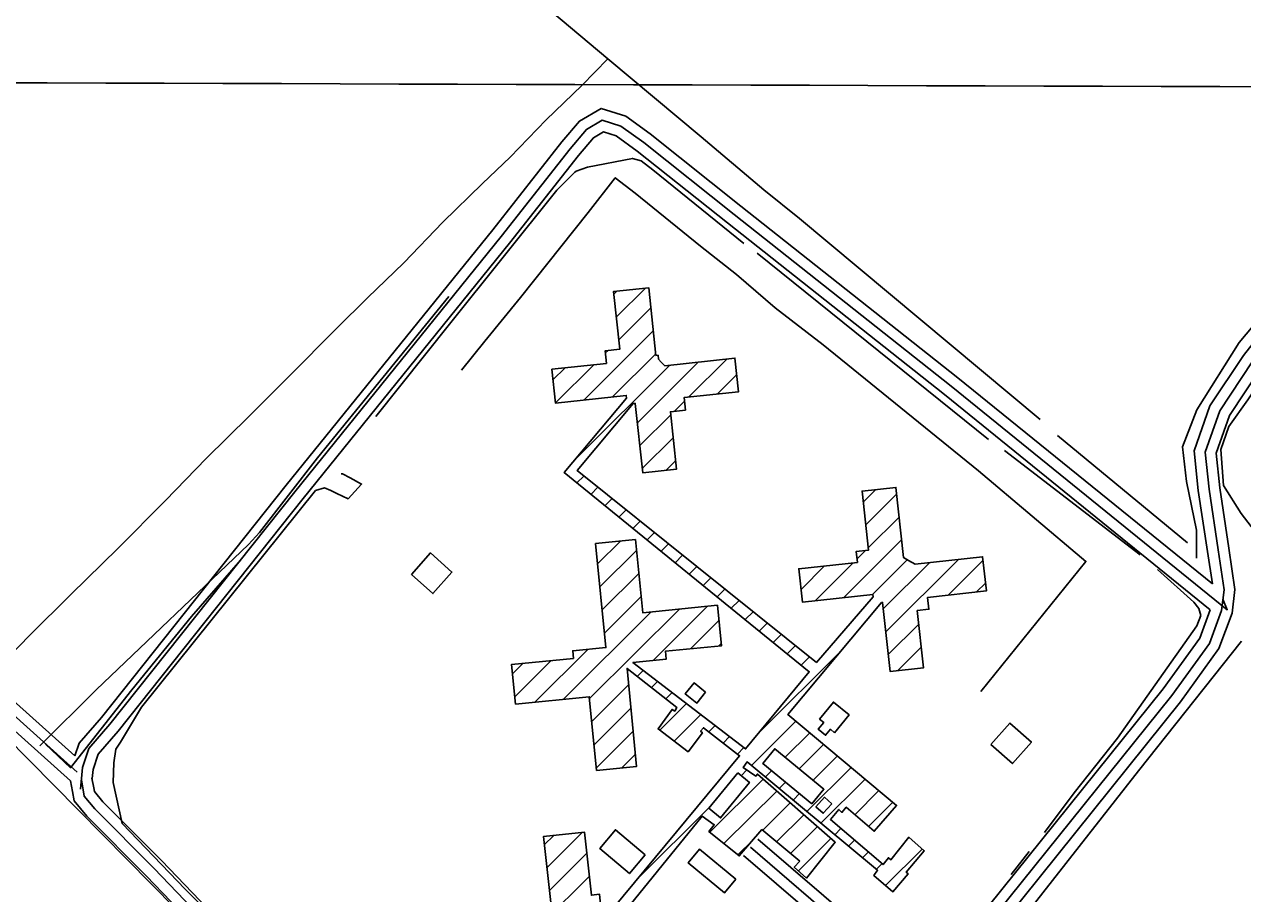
# Model space of a CAD drawing. Extents: x 3161665 to 3199565, y 885729 to 911164.
# Drawn here: x 3193063 to 3194759, y 902116 to 903325 of the extents above; entities that cross this region are included whole.
import ezdxf

# ---------------------------------------------------------------- set-up
doc = ezdxf.new("R2010")
doc.units = 0
for name, color, linetype in [('V-BLDG-OTLN', 7, 'Continuous'), ('V-GRID-MAJR', 7, 'Continuous'), ('V-ROAD-CNTR', 7, 'Continuous'), ('V-TOPO-SHOR', 7, 'Continuous')]:
    doc.layers.add(name, color=color, linetype=linetype)

msp = doc.modelspace()

# ---------------------------------------------------------------- linework, layer by layer
at = {"layer": 'V-BLDG-OTLN'}
for p, q in [((3193887.109429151, 902917.8832770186), (3193927.5051623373, 902958.0797308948)), ((3193883.695676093, 902949.7546044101), (3193887.7866495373, 902953.8253963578)), ((3193890.523182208, 902886.0119496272), (3193935.146270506, 902930.4149043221)), ((3193841.8237442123, 902802.2845147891), (3193938.5610762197, 902898.5446243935)), ((3193871.704812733, 902867.2864145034), (3193875.5089101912, 902871.071745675)), ((3193881.5424643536, 902806.5390556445), (3193941.9758819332, 902866.6743444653)), ((3193987.722251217, 902806.3903194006), (3194040.926913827, 902859.3325139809)), ((3193798.9381283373, 902830.1469408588), (3193815.8872155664, 902847.0124152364)), ((3193802.352704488, 902798.2764324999), (3193855.606239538, 902851.2672584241)), ((3193831.5159540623, 902721.4910951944), (3193961.490438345, 902850.8243923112)), ((3193916.398603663, 902770.6867638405), (3194001.208676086, 902855.0784531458)), ((3194027.4429387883, 902810.6468179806), (3194054.6542063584, 902837.723847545)), ((3193967.902230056, 902786.6680739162), (3193981.901769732, 902800.5985513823)), ((3193919.812990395, 902738.8160669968), (3193962.797112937, 902781.5881412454)), ((3193923.2273771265, 902706.9453701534), (3193966.211244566, 902749.717190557)), ((3193956.400897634, 902704.6870000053), (3193969.6253761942, 902717.8462398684)), ((3193832.1999770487, 902686.9035039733), (3193841.9124444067, 902696.5680580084)), ((3193851.719011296, 902671.0580075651), (3193861.545897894, 902680.8364163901)), ((3194230.8012043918, 902660.3194832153), (3194248.2732818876, 902677.7053678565)), ((3194234.2992353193, 902628.532017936), (3194277.2013114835, 902671.2224505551)), ((3193871.2380455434, 902655.2125111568), (3193881.179351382, 902665.104774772)), ((3193890.7570797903, 902639.3670147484), (3193900.8128048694, 902649.3731331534)), ((3194237.7972662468, 902596.7445526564), (3194280.6999946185, 902639.4356342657)), ((3193910.2761140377, 902623.5215183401), (3193920.4462583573, 902633.6414915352)), ((3193860.923647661, 902574.4125164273), (3193892.6974610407, 902606.0295839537)), ((3193929.795148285, 902607.6760219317), (3193940.0797118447, 902617.9098499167)), ((3193949.314182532, 902591.8305255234), (3193959.713165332, 902602.1782082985)), ((3194203.610298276, 902527.4579952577), (3194284.1986777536, 902607.6488179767)), ((3193864.113368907, 902542.3182624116), (3193915.144572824, 902593.0977203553)), ((3193968.8332167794, 902575.9850291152), (3193979.34661882, 902586.4465666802)), ((3194222.200161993, 902581.2243916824), (3194234.1106657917, 902593.076138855)), ((3193988.352251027, 902560.1395327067), (3193998.980072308, 902570.7149250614)), ((3194144.219284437, 902538.896447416), (3194176.8598322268, 902571.3759735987)), ((3194163.759050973, 902523.0715810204), (3194216.7104233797, 902575.7617349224)), ((3194243.4615455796, 902531.8444094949), (3194291.9447007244, 902580.088388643)), ((3194258.613972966, 902511.6538474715), (3194323.3283926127, 902576.0490194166)), ((3194262.1126448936, 902479.8670200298), (3194363.1794352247, 902580.4352299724)), ((3194348.7608945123, 902530.8195786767), (3194397.4570863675, 902579.2755435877)), ((3193867.303090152, 902510.2240083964), (3193918.3348064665, 902561.0039762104)), ((3194007.871285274, 902544.2940362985), (3194018.613525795, 902554.9832834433)), ((3194027.390319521, 902528.4485398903), (3194038.2469792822, 902539.251641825)), ((3194388.612048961, 902535.2059005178), (3194400.9538828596, 902547.4868499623)), ((3193870.492811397, 902478.1297543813), (3193921.5250401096, 902528.9102320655)), ((3194046.9093537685, 902512.6030434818), (3194057.88043277, 902523.5200002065)), ((3193813.1198283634, 902385.77156264), (3193935.4485700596, 902507.496834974)), ((3193849.7547324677, 902386.9575004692), (3193974.824656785, 902511.4104326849)), ((3193938.476743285, 902439.9735900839), (3194014.200743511, 902515.3240303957)), ((3194066.428388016, 902496.7575470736), (3194077.5138862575, 902507.7883585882)), ((3193990.2532775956, 902456.2264617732), (3194029.9841017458, 902495.7612867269)), ((3194085.947422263, 902480.9120506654), (3194097.1473397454, 902492.0567169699)), ((3194265.6113168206, 902448.0801925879), (3194307.9883457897, 902490.2481681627)), ((3194105.46645651, 902465.066554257), (3194116.780793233, 902476.3250753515)), ((3193773.743364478, 902381.8575896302), (3193847.7439125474, 902455.493079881)), ((3194029.6299025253, 902460.1405950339), (3194033.1744888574, 902463.6676952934)), ((3194085.768612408, 902339.6611637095), (3194199.474467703, 902452.8060878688)), ((3194124.9854907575, 902449.2210578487), (3194136.4142467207, 902460.5934337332)), ((3194278.6897686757, 902425.8258863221), (3194311.48628391, 902458.460610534)), ((3193742.682396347, 902421.4863303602), (3193757.175520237, 902435.9079571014)), ((3193745.8719377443, 902389.3918973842), (3193796.553061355, 902439.8230020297)), ((3194144.504525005, 902433.3755614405), (3194156.047700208, 902444.861792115)), ((3193916.1374513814, 902417.7445018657), (3193924.6217055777, 902426.1869017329)), ((3193852.9453584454, 902354.8641467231), (3193904.240541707, 902405.906281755)), ((3193935.9774805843, 902402.2184168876), (3193944.627975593, 902410.8262374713)), ((3193955.8175097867, 902386.6923319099), (3193964.6342456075, 902395.46557321)), ((3193856.1359844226, 902322.7707929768), (3193907.3954652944, 902373.7774017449)), ((3193947.437073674, 902343.0849981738), (3193984.6405156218, 902380.1049089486)), ((3193967.5263761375, 902327.8069567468), (3194004.6467856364, 902364.7442446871)), ((3194015.7416518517, 902340.516138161), (3194024.6530556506, 902349.3835804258)), ((3194075.210114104, 902293.8865125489), (3194137.018336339, 902355.389823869)), ((3193859.3266104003, 902290.6774392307), (3193910.550388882, 902341.6485217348)), ((3194035.7062860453, 902325.1140434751), (3194044.6593256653, 902334.0229161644)), ((3194122.033896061, 902305.2110646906), (3194156.286544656, 902339.2947388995)), ((3194055.6709202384, 902309.7119487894), (3194064.6655956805, 902318.6622519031)), ((3194141.461346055, 902289.2744358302), (3194175.5547529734, 902323.1996539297)), ((3193894.5359634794, 902290.4448585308), (3193913.7053124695, 902309.5196417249)), ((3194160.8887960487, 902273.3378069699), (3194194.8229612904, 902307.1045689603)), ((3194060.8966681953, 902279.6436774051), (3194068.8612292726, 902287.568947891)), ((3194094.519036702, 902277.8319410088), (3194103.2667828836, 902286.5365330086)), ((3194152.445804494, 902229.6682263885), (3194214.091169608, 902291.0094839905)), ((3194017.3798607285, 902201.0733062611), (3194091.4430984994, 902274.7711769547)), ((3194113.827959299, 902261.7773694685), (3194122.6944454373, 902270.6001156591)), ((3194171.754727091, 902213.6136548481), (3194233.3593779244, 902274.9143990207)), ((3194036.907107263, 902185.235981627), (3194110.308552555, 902258.275324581)), ((3194133.1368818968, 902245.7227979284), (3194142.1221079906, 902254.6636983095)), ((3194219.0632348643, 902225.4205415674), (3194252.627586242, 902258.8193140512)), ((3193916.012530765, 902135.4742791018), (3194017.378730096, 902236.3404210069)), ((3194090.9038371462, 902203.6980962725), (3194129.1740066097, 902241.7794722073)), ((3194238.068888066, 902209.0641967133), (3194271.8957945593, 902242.7242290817)), ((3194110.1876494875, 902187.6185383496), (3194148.039460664, 902225.2836198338)), ((3193786.8602225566, 902183.3003011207), (3193800.0899202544, 902196.4647343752)), ((3193790.402350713, 902151.5567155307), (3193840.008747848, 902200.9183955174)), ((3194129.471461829, 902171.5389804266), (3194166.904914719, 902208.7877674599)), ((3194191.063649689, 902197.559083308), (3194199.7198213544, 902206.1725525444)), ((3194056.4343537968, 902169.3986569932), (3194077.300530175, 902190.1618968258)), ((3194140.54368029, 902147.2883378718), (3194185.7703687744, 902192.2919150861)), ((3194210.3725722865, 902181.5045117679), (3194218.791610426, 902189.8820173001)), ((3193793.9444788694, 902119.813129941), (3193846.030220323, 902171.6419232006)), ((3194229.6814948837, 902165.4499402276), (3194237.8633994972, 902173.5914820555)), ((3194261.852106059, 902126.9253684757), (3194312.7791327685, 902177.601163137)), ((3194248.9904174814, 902149.3953686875), (3194256.9351885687, 902157.300946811)), ((3193738.597975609, 902029.4714209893), (3193849.5718738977, 902139.8978653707))]:
    msp.add_line(p, q, dxfattribs=at)
for points in [[(3193867.359000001, 902076.7529999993), (3194058.542000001, 902307.4969999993), (3194008.260000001, 902346.2879999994), (3194004.442000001, 902341.6369999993), (3194006.898000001, 902339.4689999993), (3193986.966000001, 902313.0229999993), (3193945.253000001, 902344.7459999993), (3193964.772000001, 902371.8699999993), (3193968.453000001, 902369.5679999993), (3193971.432000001, 902374.4729999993), (3193901.991000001, 902428.8149999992), (3193915.375000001, 902292.5159999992), (3193859.694000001, 902286.9819999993), (3193849.513000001, 902389.3889999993), (3193746.886000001, 902379.1879999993), (3193741.405000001, 902434.3399999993), (3193827.4110000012, 902442.8909999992), (3193826.368000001, 902453.3679999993), (3193872.498000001, 902457.9539999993), (3193858.123000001, 902602.5919999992), (3193913.652000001, 902608.1129999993), (3193923.7690000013, 902506.3359999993), (3194027.904000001, 902516.6859999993), (3194033.487000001, 902460.5239999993), (3193955.501000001, 902452.7719999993), (3193956.595000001, 902441.7679999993), (3193910.300000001, 902437.1829999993), (3194066.953000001, 902316.9059999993), (3194155.726000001, 902424.2659999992), (3193814.525000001, 902701.2519999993), (3193901.354000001, 902804.6799999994), (3193900.932000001, 902808.6159999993), (3193802.376000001, 902798.0589999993), (3193797.344000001, 902845.0259999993), (3193873.219000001, 902853.1539999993), (3193871.347000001, 902870.6259999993), (3193891.935000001, 902872.8309999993), (3193883.311000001, 902953.3459999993), (3193932.129000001, 902958.5749999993), (3193942.226000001, 902864.3399999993), (3193945.193000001, 902864.6599999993), (3193945.781000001, 902859.1689999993), (3193949.550000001, 902855.0159999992), (3193954.391000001, 902850.0639999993), (3194052.210000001, 902860.5409999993), (3194057.213000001, 902813.8369999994), (3193981.355000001, 902805.7079999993), (3193983.217000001, 902788.3079999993), (3193962.317000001, 902786.0699999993), (3193970.869000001, 902706.2369999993), (3193923.843000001, 902701.1989999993), (3193913.521000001, 902797.5469999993), (3193910.377000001, 902797.2089999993), (3193832.611000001, 902704.0209999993), (3194165.480000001, 902437.3039999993), (3194244.697000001, 902528.5889999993), (3194244.330000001, 902531.9399999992), (3194146.174000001, 902521.1359999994), (3194141.078000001, 902567.4379999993), (3194222.728000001, 902576.4239999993), (3194221.055000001, 902591.6389999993), (3194238.152000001, 902593.5209999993), (3194229.120000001, 902675.5969999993), (3194276.150000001, 902680.7739999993), (3194286.892000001, 902583.1789999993), (3194293.984000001, 902578.8409999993), (3194303.122000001, 902573.8249999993), (3194396.921000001, 902584.1489999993), (3194402.141000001, 902536.6949999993), (3194320.364000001, 902527.6939999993), (3194322.187000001, 902511.1199999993), (3194305.889000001, 902509.3259999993), (3194314.642000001, 902429.7829999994), (3194268.188000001, 902424.6699999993), (3194257.614000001, 902520.7389999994), (3194256.283000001, 902520.5939999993), (3194125.735000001, 902364.8149999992), (3194277.2150000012, 902238.2809999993), (3194245.981000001, 902202.2549999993), (3194207.020000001, 902235.7849999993), (3194201.103000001, 902228.4629999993), (3194196.962000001, 902232.7659999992), (3194185.029000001, 902218.7209999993), (3194258.388000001, 902156.0599999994), (3194265.806000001, 902165.4399999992), (3194269.253000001, 902162.7549999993), (3194294.066000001, 902193.9769999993), (3194315.611000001, 902175.1229999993), (3194290.658000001, 902145.2629999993), (3194293.521000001, 902143.0919999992), (3194271.956000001, 902118.2739999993), (3194245.502000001, 902140.9249999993), (3194250.653000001, 902148.0129999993), (3194069.196000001, 902298.8869999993), (3194063.515000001, 902291.1889999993), (3194081.336000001, 902279.1219999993), (3194083.368000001, 902281.8319999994), (3194191.779000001, 902187.0379999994), (3194151.775000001, 902137.2779999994), (3194134.730000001, 902152.4699999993), (3194142.438000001, 902160.7269999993)], [(3194142.438000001, 902160.7269999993), (3194089.833000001, 902204.5909999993), (3194058.096000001, 902168.0509999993), (3194015.966000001, 902202.2199999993), (3194023.288000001, 902211.4909999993), (3194006.793000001, 902223.5559999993), (3193882.308000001, 902070.0789999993), (3194012.571000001, 902084.4759999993), (3194018.510000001, 902031.2469999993), (3193915.143000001, 902019.7139999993), (3193926.716000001, 901915.9749999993), (3193871.734000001, 901909.8409999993), (3193862.880000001, 901989.1699999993), (3193852.384000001, 901987.9989999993), (3193846.414000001, 902041.5009999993), (3193700.324000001, 902025.2009999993), (3193694.3030000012, 902079.1659999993), (3193797.199000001, 902090.6469999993), (3193785.572000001, 902194.8449999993), (3193842.730000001, 902201.2219999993), (3193852.530000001, 902113.3839999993), (3193863.675000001, 902114.6269999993), (3193867.359000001, 902076.7529999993)]]:
    msp.add_lwpolyline(points, dxfattribs=at)
for points in [[(3193601.814759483, 902559.5458531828), (3193631.774699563, 902533.0369062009), (3193658.280646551, 902562.9948462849), (3193628.3217064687, 902589.500793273)], [(3194011.407000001, 902396.0019999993), (3193999.203000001, 902380.5919999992), (3193983.106000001, 902393.3409999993), (3193995.312000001, 902408.7499999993)], [(3194190.949000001, 902339.4499999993), (3194185.125000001, 902344.2199999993), (3194178.235000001, 902335.8029999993), (3194168.055000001, 902344.1379999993), (3194175.817000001, 902353.6179999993), (3194170.002000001, 902358.3799999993), (3194189.3400000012, 902381.9949999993), (3194211.157000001, 902364.1309999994)], [(3194408.3611463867, 902322.924326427), (3194438.321086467, 902296.4153794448), (3194464.827033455, 902326.3733195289), (3194434.868093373, 902352.8792665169)], [(3194159.3570000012, 902240.5259999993), (3194090.917000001, 902296.6669999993), (3194107.620000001, 902317.0349999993), (3194176.062000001, 902260.8909999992)], [(3194159.3570000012, 902240.5259999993), (3194176.062000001, 902260.8909999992), (3194107.620000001, 902317.0349999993), (3194090.917000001, 902296.6669999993)], [(3194055.986000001, 902283.6499999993), (3194015.712000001, 902234.2979999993), (3194032.174000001, 902220.8629999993), (3194072.450000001, 902270.2179999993)], [(3194055.986000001, 902283.6499999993), (3194072.450000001, 902270.2179999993), (3194032.174000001, 902220.8629999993), (3194015.712000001, 902234.2979999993)], [(3194186.839000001, 902240.5989999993), (3194175.0360000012, 902227.3709999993), (3194164.985000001, 902236.3399999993), (3194176.785000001, 902249.5679999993)], [(3194186.839000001, 902240.5989999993), (3194176.785000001, 902249.5679999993), (3194164.985000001, 902236.3399999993), (3194175.0360000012, 902227.3709999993)], [(3193927.214000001, 902169.4189999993), (3193905.350000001, 902143.5179999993), (3193863.916000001, 902178.4939999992), (3193885.783000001, 902204.3969999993)], [(3194053.500000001, 902135.7559999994), (3194037.566000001, 902116.5129999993), (3193987.141000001, 902158.2639999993), (3194003.074000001, 902177.5089999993)]]:
    msp.add_lwpolyline(points, close=True, dxfattribs=at)
at = {"layer": 'V-GRID-MAJR'}
msp.add_spline([(3165916.244, 903320.984), (3171139.73, 903304.649), (3176363.22, 903289.0750000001), (3181586.7120000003, 903274.26), (3186810.2060000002, 903260.204), (3192033.702, 903246.909), (3197257.2, 903234.373), (3197257.201, 903234.373)], degree=3, dxfattribs=at)
at = {"layer": 'V-ROAD-CNTR'}
for points in [[(3193136.427690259, 902284.703402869), (3193028.538906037, 902381.4832093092), (3192675.297612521, 902740.6674909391), (3192280.886401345, 903146.5026792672), (3191969.064024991, 903471.7050288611), (3191653.387656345, 903798.2553757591), (3191448.8400654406, 904013.4159454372)], [(3195616.380730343, 903866.2602397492), (3195256.7144496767, 903438.7540947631), (3194909.8181434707, 903030.821910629), (3194772.174418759, 902855.5952610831), (3194726.902509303, 902787.4213974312), (3194706.5795499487, 902729.909512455), (3194712.045539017, 902678.158615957), (3194724.830513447, 902593.9597843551), (3194733.0584969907, 902538.3178956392), (3194729.4495042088, 902509.260953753), (3194712.4975381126, 902463.6490449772), (3194660.271642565, 902391.395189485), (3194416.430130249, 902088.035796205)], [(3195627.8947073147, 903856.6462589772), (3195268.1674267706, 903429.0671141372), (3194921.4341202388, 903021.3269296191), (3194784.339394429, 902846.7992786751), (3194740.426482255, 902780.6714109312), (3194721.8525194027, 902728.1105160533), (3194726.926509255, 902680.0736121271), (3194739.664483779, 902596.1827799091), (3194748.195466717, 902538.493895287), (3194744.1194748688, 902505.6759609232), (3194725.8475114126, 902456.5130592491), (3194672.203618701, 902382.2972076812), (3194428.1211068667, 902078.6378150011)], [(3195349.037265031, 903571.789828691), (3195245.261472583, 903448.4410753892), (3194898.2021667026, 903040.316891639), (3194760.0094430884, 902864.3912434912), (3194713.378536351, 902794.1713839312), (3194691.306580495, 902731.7085088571), (3194697.164568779, 902676.2436197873), (3194709.9965431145, 902591.7367888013), (3194716.669529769, 902546.6108790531)], [(3194716.669529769, 902546.6108790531), (3194362.491238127, 902833.2073058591), (3194060.4428422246, 903072.0798281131), (3193934.386094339, 903172.5356272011), (3193900.292162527, 903197.040578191), (3193865.8042315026, 903207.8715565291), (3193835.647291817, 903190.4025914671), (3193811.2873405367, 903161.356649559), (3193715.063532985, 903039.2598937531), (3193427.716107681, 902683.8526045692), (3193170.6486218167, 902360.7172508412), (3193139.505684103, 902324.8823225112), (3193133.594695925, 902307.395357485)], [(3194731.4155002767, 902525.0889220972), (3194737.510488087, 902510.4509513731), (3194353.121256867, 902821.4943292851), (3194051.1168608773, 903060.331851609), (3193925.3291124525, 903160.5726511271), (3193893.496176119, 903183.4526053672), (3193867.609227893, 903191.5825891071), (3193845.4462722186, 903178.7446147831), (3193822.927317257, 903151.892668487), (3193726.7865095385, 903029.9019124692), (3193439.418084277, 902674.4676233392), (3193182.184598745, 902351.1232700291), (3193152.7686575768, 902317.276337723), (3193143.9566752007, 902291.2043898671), (3193141.460680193, 902260.7394507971)], [(3194713.837535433, 902510.310951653), (3194343.751275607, 902809.7813527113), (3194041.790879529, 903048.5838751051), (3193916.2721305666, 903148.6096750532), (3193886.7001897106, 903169.8646325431), (3193869.414224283, 903175.293621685), (3193855.245252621, 903167.0866380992), (3193834.567293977, 903142.4286874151), (3193738.5094860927, 903020.543931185), (3193451.120060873, 902665.0826421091), (3193193.7205756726, 902341.529289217), (3193166.0316310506, 902309.6703529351), (3193158.756645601, 902288.1453959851), (3193157.752647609, 902275.8944204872)], [(3194107.962000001, 902930.5889999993), (3194054.217000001, 902976.8639999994), (3194004.078000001, 903016.4739999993), (3193913.277000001, 903089.9229999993), (3193885.500000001, 903111.4189999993), (3193847.762000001, 903062.9959999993), (3193753.560000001, 902945.0309999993), (3193704.097000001, 902884.2119999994), (3193671.617000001, 902843.9109999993)], [(3194394.531000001, 902396.9049999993), (3194540.649000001, 902577.7579999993), (3194391.311000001, 902703.7439999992), (3194174.768000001, 902879.2209999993), (3194107.962000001, 902930.5889999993)], [(3194713.837535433, 902510.310951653), (3194699.1475648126, 902470.7850307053), (3194648.3396664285, 902400.4931712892), (3194404.739153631, 902097.4337774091)], [(3193133.594695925, 902307.395357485), (3193038.904885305, 902392.3351876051), (3193037.842887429, 902393.4141854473)], [(3193127.489708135, 902272.570427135), (3193041.0268810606, 902350.1302720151)], [(3193897.4961681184, 901470.090032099), (3193701.506560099, 901658.608655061), (3193402.4711581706, 901963.4730453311), (3193233.1094968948, 902140.002692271), (3193149.956663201, 902223.254525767), (3193132.3796983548, 902244.691482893), (3193130.224702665, 902257.4764573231), (3193127.489708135, 902272.570427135)], [(3193917.797127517, 901471.3760295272), (3193712.0625389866, 901669.2676337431), (3193413.238136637, 901973.9170244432), (3193243.829475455, 902150.4956712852), (3193161.089640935, 902233.3345056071), (3193146.507670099, 902251.117470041), (3193145.000673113, 902260.059452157), (3193142.524678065, 902273.726424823)], [(3193916.3941303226, 901493.5379852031), (3193722.6185178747, 901679.9266124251), (3193424.005115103, 901984.3610035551), (3193254.5494540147, 902160.9886502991), (3193172.222618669, 902243.4144854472), (3193160.635641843, 902257.5434571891), (3193159.7766435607, 902262.6424469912), (3193157.284648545, 902276.400419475)], [(3194316.257330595, 901965.4290414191), (3194211.857539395, 902061.7048488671), (3194074.051815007, 902180.179611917)], [(3194314.6473338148, 901987.3179976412), (3194221.834519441, 902072.9088264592), (3194083.8307954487, 902191.553589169)], [(3194295.766371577, 901963.921044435), (3194201.8805593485, 902050.5008712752), (3194064.2728345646, 902168.8056346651)]]:
    msp.add_lwpolyline(points, dxfattribs=at)
at = {"layer": 'V-TOPO-SHOR'}
for p, q in [((3194142.055000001, 903054.7039999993), (3194476.899000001, 902775.3469999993)), ((3194083.2755373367, 903006.5912749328), (3194405.2512268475, 902747.3139029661)), ((3194681.908000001, 902603.6519999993), (3194501.371000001, 902752.7729999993)), ((3194616.3748261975, 902586.909849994), (3194427.431801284, 902732.1597050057)), ((3194461.747264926, 902174.0714736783), (3194436.797519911, 902142.1383215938))]:
    msp.add_line(p, q, dxfattribs=at)
for points in [[(3195205.238526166, 903686.5356089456), (3195283.2903978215, 903622.388050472), (3195306.341944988, 903599.2349392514), (3195316.9733079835, 903584.9946834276), (3195318.707440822, 903565.4426524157), (3195311.5443435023, 903540.578846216), (3195120.9061144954, 903318.8590406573), (3194753.862099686, 902882.4965880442), (3194695.0106911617, 902788.4390772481), (3194675.349283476, 902736.946081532), (3194680.575119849, 902688.9526019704), (3194694.643498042, 902621.3914661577), (3194694.557559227, 902582.2952167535)], [(3194142.055000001, 903054.7039999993), (3194092.275000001, 903094.6559999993), (3194005.380000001, 903168.4739999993), (3193875.148000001, 903276.8049999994), (3193797.262000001, 903342.1039999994), (3193736.404000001, 903392.7669999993), (3193650.974000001, 903460.3959999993), (3193585.462000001, 903512.3579999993)], [(3193875.148000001, 903276.8049999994), (3193839.295000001, 903239.6749999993), (3193789.539000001, 903191.9239999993), (3193739.138000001, 903140.0649999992), (3193700.597000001, 903103.4979999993), (3193645.610000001, 903049.6949999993), (3193591.211000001, 902993.1409999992), (3193540.687000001, 902944.6339999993), (3193498.133000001, 902902.0049999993), (3193431.156000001, 902835.1929999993), (3193376.157000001, 902779.8639999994), (3193316.404000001, 902720.9189999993), (3193259.705000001, 902662.7089999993), (3193193.489000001, 902595.7369999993), (3193128.216000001, 902532.2629999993), (3193069.841000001, 902474.2189999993), (3193006.079000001, 902409.0579999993)], [(3194064.645261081, 903019.960558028), (3193937.8070633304, 903122.4232383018), (3193921.8404872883, 903134.8981108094), (3193909.4085841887, 903138.4796594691), (3193847.1826614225, 903126.176664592), (3193831.177022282, 903120.8805146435), (3193829.396013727, 903119.1073187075), (3193804.4618939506, 903094.2825756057), (3193654.7751427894, 902908.0149698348), (3193552.3085562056, 902779.3996698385)], [(3195522.7494379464, 901800.3230842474), (3195311.825060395, 902051.3593517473), (3195208.995321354, 902161.7662569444), (3195111.4617322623, 902256.1675230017), (3194990.8609707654, 902366.613491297), (3194854.270195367, 902478.8717186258), (3194825.96156135, 902535.8014914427), (3194804.745711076, 902585.6072300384), (3194792.3333395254, 902598.0742899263), (3194756.8928586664, 902644.3570745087), (3194732.099366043, 902683.5080122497), (3194728.654538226, 902733.2746877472), (3194739.387465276, 902765.2390903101), (3194766.126031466, 902802.4996428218), (3194807.1361039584, 902864.6083762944), (3194835.593177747, 902875.2084888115), (3194871.275849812, 902939.1060434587), (3194985.2916478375, 903066.807401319)], [(3193653.970577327, 902946.2246212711), (3193471.3234489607, 902721.8215839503), (3193390.236777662, 902618.0388396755), (3193375.0942986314, 902601.189571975), (3193163.1738120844, 902399.0647668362), (3193084.8094356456, 902321.044145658)], [(3193199.1961987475, 902213.2775028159), (3193186.8814849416, 902270.172118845), (3193187.830583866, 902297.7152504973), (3193190.5372534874, 902316.3689646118), (3193196.778596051, 902326.1293548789), (3193226.208206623, 902374.9352125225), (3193396.388275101, 902586.9258782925), (3193468.558184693, 902676.5113361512), (3193481.0057130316, 902680.0381964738), (3193489.8834116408, 902676.4644604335), (3193497.870605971, 902672.0041264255), (3193513.8489009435, 902664.8605606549), (3193513.8489009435, 902664.8605606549), (3193532.553397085, 902685.2562202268), (3193516.5790084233, 902694.1768882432), (3193505.9281138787, 902699.531632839), (3193504.1510116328, 902699.5355391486)], [(3193092.812255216, 902323.6922206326), (3193127.3934822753, 902290.7396560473), (3193212.932674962, 902398.9553901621), (3193295.7925421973, 902500.9571258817), (3193364.38480944, 902579.887782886)], [(3194640.320783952, 902566.4204389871), (3194690.8685870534, 902520.993001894), (3194697.957464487, 902512.0918654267), (3194700.601633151, 902502.3119436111), (3194695.2390759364, 902488.1068445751), (3194584.7149814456, 902331.964038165), (3194524.1255337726, 902255.6814561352), (3194483.13108652, 902200.6811316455)], [(3194471.8981518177, 901941.2476416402), (3194409.8636382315, 902016.0226567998), (3194411.668084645, 902028.4584662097), (3194613.937557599, 902286.5834767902), (3194757.3907788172, 902466.6448967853)], [(3193884.4055665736, 901465.3847709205), (3193442.911029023, 901923.0727191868), (3193036.856972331, 902334.4778828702)], [(3193199.1961987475, 902213.2775028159), (3193286.9615849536, 902121.5633748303), (3193508.6110769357, 901898.9373054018), (3193783.433009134, 901612.2183658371), (3193874.752599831, 901520.4964252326), (3193903.1315474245, 901495.5544928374), (3193903.1315474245, 901495.5544928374), (3193917.3405527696, 901491.9690378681), (3193928.026604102, 901502.6082134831), (3193965.4629405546, 901555.8392483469), (3194061.6959971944, 901678.2483625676)]]:
    msp.add_lwpolyline(points, dxfattribs=at)

doc.saveas('drawing.dxf')
